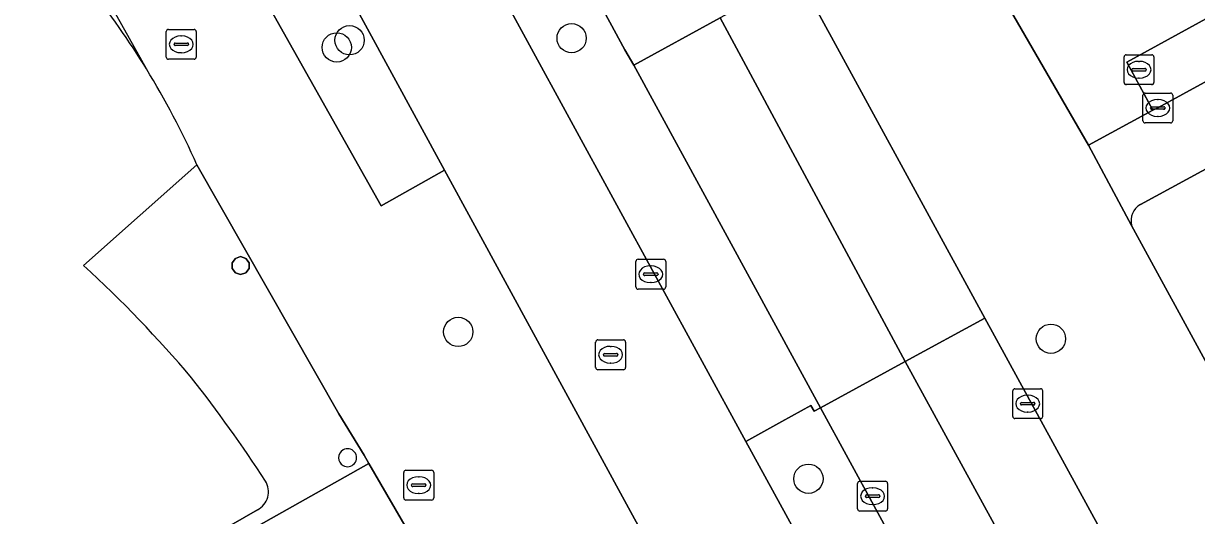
# Model space of a CAD drawing. Extents: x 161087 to 161926, y 382572 to 383873.
# Drawn here: x 161473.7 to 161512.92, y 383421.49 to 383437.95 of the extents above; entities that cross this region are included whole.
import ezdxf

# ---------------------------------------------------------------- set-up
doc = ezdxf.new("R2010")
doc.units = 0
for name, color, linetype in [('IMGEO_Berm_open', 7, 'Continuous'), ('IMGEO_Boom', 7, 'Continuous'), ('IMGEO_Brandkraan', 7, 'Continuous'), ('IMGEO_Erf', 7, 'Continuous'), ('IMGEO_Fietspad_gesloten', 7, 'Continuous'), ('IMGEO_Groenvoorziening', 7, 'Continuous'), ('IMGEO_Kolk', 7, 'Continuous'), ('IMGEO_OVBaan_gesloten', 7, 'Continuous'), ('IMGEO_OVBaan_open', 7, 'Continuous'), ('IMGEO_Pand', 7, 'Continuous'), ('IMGEO_Pand_overbouw', 7, 'Continuous'), ('IMGEO_Parkeervlak_open', 7, 'Continuous'), ('IMGEO_Rijbaan_lokaal_gesloten', 7, 'Continuous'), ('IMGEO_Rijbaan_lokaal_open', 7, 'Continuous'), ('IMGEO_Rioolput', 7, 'Continuous'), ('IMGEO_Voetpad_gesloten', 7, 'Continuous'), ('IMGEO_Voetpad_open', 7, 'Continuous')]:
    doc.layers.add(name, color=color, linetype=linetype)

msp = doc.modelspace()

# ---------------------------------------------------------------- linework, layer by layer
at = {"layer": 'IMGEO_Berm_open'}
for points in [[(161494.112, 383436.56), (161493.811, 383437.067), (161489.581, 383444.88)], [(161487.632, 383442.713), (161497.855, 383423.967), (161499.053, 383424.641), (161500.028, 383425.176), (161500.135, 383424.98), (161500.344, 383425.094), (161494.112, 383436.56)]]:
    msp.add_lwpolyline(points, dxfattribs=at)
at = {"layer": 'IMGEO_Boom'}
for centre in [(161484.604, 383437.392), (161492.028, 383437.461), (161484.177, 383437.153), (161488.238, 383427.636), (161508.05, 383427.406), (161499.944, 383422.725)]:
    msp.add_circle(centre, 0.489, dxfattribs=at)
at = {"layer": 'IMGEO_Brandkraan'}
for p, q in [((161478.554, 383437.756), (161479.406, 383437.756)), ((161478.479, 383436.83), (161478.479, 383437.682)), ((161478.967, 383437.536), (161478.992, 383437.536)), ((161479.48, 383437.682), (161479.48, 383436.83)), ((161478.738, 383437.25), (161478.738, 383437.262)), ((161479.176, 383437.213), (161478.778, 383437.213)), ((161478.781, 383437.299), (161479.179, 383437.299)), ((161478.99, 383436.976), (161478.965, 383436.976)), ((161479.222, 383437.262), (161479.222, 383437.25)), ((161479.406, 383436.756), (161478.554, 383436.756))]:
    msp.add_line(p, q, dxfattribs=at)
for points in [[(161478.554, 383437.756), (161479.406, 383437.756)], [(161478.479, 383436.83), (161478.479, 383437.682)], [(161479.48, 383437.682), (161479.48, 383436.83)], [(161479.406, 383436.756), (161478.554, 383436.756)]]:
    msp.add_lwpolyline(points, dxfattribs=at)
for centre, radius, start, end in [((161478.556, 383437.68), 0.0765, 91.552, 178.448), ((161478.556, 383437.68), 0.0765, 91.552, 178.448), ((161479.404, 383437.68), 0.0765, 1.552, 88.448), ((161479.404, 383437.68), 0.0765, 1.552, 88.448), ((161478.778, 383437.259), 0.0403, 85.8775, 175.7526), ((161478.775, 383437.249), 0.0366, 178.938, 274.7102), ((161479.179, 383437.256), 0.043, 264.8664, 352.4533), ((161479.183, 383437.261), 0.0386, 1.7309, 96.639), ((161478.556, 383436.832), 0.0765, 181.552, 268.448), ((161478.556, 383436.832), 0.0765, 181.552, 268.448), ((161479.404, 383436.832), 0.0765, 271.552, 358.448), ((161479.404, 383436.832), 0.0765, 271.552, 358.448)]:
    msp.add_arc(centre, radius, start, end, dxfattribs=at)
for centre, major_axis, ratio, start_param, end_param in [((161478.966, 383437.256), (-0.387, 0.002), 0.722429, 4.712389, 7.853982), ((161478.991, 383437.256), (-0.39, 0.002), 0.717154, 1.570796, 4.712389)]:
    msp.add_ellipse(centre, major_axis=major_axis, ratio=ratio, start_param=start_param, end_param=end_param, dxfattribs=at)
at = {"layer": 'IMGEO_Erf'}
for points in [[(161605.285, 383450.395), (161605.444, 383450.467), (161604.701, 383451.855), (161605.904, 383452.48), (161605.727, 383452.834), (161609.313, 383454.717), (161613.669, 383457.005), (161613.583, 383457.17), (161614.512, 383457.669), (161615.439, 383458.168), (161615.544, 383457.996), (161616.2, 383458.339), (161614.111, 383485.335), (161607.076, 383485.619), (161600.953, 383486.009), (161587.692, 383486.142), (161587.622, 383481.972), (161587.44, 383473.192), (161580.322, 383469.732), (161542.03, 383448.859), (161525.912, 383439.997), (161511.039, 383431.899)], [(161510.747, 383431.197), (161518.927, 383416.179), (161518.978, 383416.208), (161519.543, 383416.523)]]:
    msp.add_lwpolyline(points, dxfattribs=at)
msp.add_arc((161511.349, 383431.358), 0.624, 119.8545, 194.9753, dxfattribs=at)
at = {"layer": 'IMGEO_Fietspad_gesloten'}
for points in [[(161560.95, 383310.401), (161555.169, 383320.567), (161545.784, 383337.077), (161533.815, 383358.36), (161518.57, 383386.074), (161518.533, 383386.141), (161508.341, 383404.795), (161503.535, 383413.591), (161503.524, 383413.612), (161497.855, 383423.967), (161487.632, 383442.713)], [(161483.376, 383441.137), (161487.783, 383433.046), (161493.934, 383421.754), (161514.754, 383383.636), (161519.252, 383375.416), (161519.914, 383374.197)]]:
    msp.add_lwpolyline(points, dxfattribs=at)
at = {"layer": 'IMGEO_Groenvoorziening'}
msp.add_lwpolyline([(161481.304, 383444.723), (161480.221, 383444.072), (161479.156, 383443.432), (161485.664, 383431.857), (161487.783, 383433.046), (161483.376, 383441.137)], dxfattribs=at)
msp.add_lwpolyline([(161500.344, 383425.094), (161500.135, 383424.98), (161500.028, 383425.176), (161499.053, 383424.641), (161497.855, 383423.967), (161503.524, 383413.612), (161505.899, 383414.93)], close=True, dxfattribs=at)
at = {"layer": 'IMGEO_Kolk'}
for p, q in [((161511.121, 383434.699), (161511.121, 383435.551)), ((161511.196, 383435.625), (161512.048, 383435.625)), ((161511.609, 383435.405), (161511.634, 383435.405)), ((161512.122, 383435.551), (161512.122, 383434.699)), ((161511.38, 383435.119), (161511.38, 383435.131)), ((161511.818, 383435.082), (161511.42, 383435.082)), ((161511.423, 383435.168), (161511.821, 383435.168)), ((161511.864, 383435.131), (161511.864, 383435.119)), ((161512.048, 383434.625), (161511.196, 383434.625)), ((161511.632, 383434.845), (161511.607, 383434.845)), ((161494.173, 383429.139), (161494.173, 383429.991)), ((161494.248, 383430.065), (161495.1, 383430.065)), ((161495.174, 383429.991), (161495.174, 383429.139)), ((161494.432, 383429.559), (161494.432, 383429.571)), ((161494.87, 383429.522), (161494.472, 383429.522)), ((161494.475, 383429.608), (161494.873, 383429.608)), ((161494.661, 383429.845), (161494.686, 383429.845)), ((161494.916, 383429.571), (161494.916, 383429.559)), ((161494.684, 383429.285), (161494.659, 383429.285)), ((161495.1, 383429.065), (161494.248, 383429.065)), ((161506.772, 383424.809), (161506.772, 383425.661)), ((161506.847, 383425.735), (161507.699, 383425.735)), ((161507.773, 383425.661), (161507.773, 383424.809)), ((161507.031, 383425.229), (161507.031, 383425.241)), ((161507.469, 383425.192), (161507.071, 383425.192)), ((161507.074, 383425.278), (161507.472, 383425.278)), ((161507.26, 383425.515), (161507.285, 383425.515)), ((161507.515, 383425.241), (161507.515, 383425.229)), ((161507.283, 383424.955), (161507.258, 383424.955)), ((161507.699, 383424.735), (161506.847, 383424.735)), ((161501.588, 383421.714), (161501.588, 383422.566)), ((161501.663, 383422.64), (161502.515, 383422.64)), ((161502.076, 383422.42), (161502.101, 383422.42)), ((161502.589, 383422.566), (161502.589, 383421.714)), ((161501.847, 383422.134), (161501.847, 383422.146)), ((161502.285, 383422.097), (161501.887, 383422.097)), ((161501.89, 383422.183), (161502.288, 383422.183)), ((161502.331, 383422.146), (161502.331, 383422.134)), ((161502.515, 383421.64), (161501.663, 383421.64)), ((161502.099, 383421.86), (161502.074, 383421.86))]:
    msp.add_line(p, q, dxfattribs=at)
for points in [[(161511.121, 383434.699), (161511.121, 383435.551)], [(161511.196, 383435.625), (161512.048, 383435.625)], [(161512.122, 383435.551), (161512.122, 383434.699)], [(161512.048, 383434.625), (161511.196, 383434.625)], [(161494.173, 383429.139), (161494.173, 383429.991)], [(161494.248, 383430.065), (161495.1, 383430.065)], [(161495.174, 383429.991), (161495.174, 383429.139)], [(161495.1, 383429.065), (161494.248, 383429.065)], [(161506.772, 383424.809), (161506.772, 383425.661)], [(161506.847, 383425.735), (161507.699, 383425.735)], [(161507.773, 383425.661), (161507.773, 383424.809)], [(161507.699, 383424.735), (161506.847, 383424.735)], [(161501.588, 383421.714), (161501.588, 383422.566)], [(161501.663, 383422.64), (161502.515, 383422.64)], [(161502.589, 383422.566), (161502.589, 383421.714)], [(161502.515, 383421.64), (161501.663, 383421.64)]]:
    msp.add_lwpolyline(points, dxfattribs=at)
for centre, radius, start, end in [((161511.198, 383435.549), 0.0765, 91.552, 178.448), ((161511.198, 383435.549), 0.0765, 91.552, 178.448), ((161512.046, 383435.549), 0.0765, 1.552, 88.448), ((161512.046, 383435.549), 0.0765, 1.552, 88.448), ((161511.42, 383435.128), 0.0403, 85.8775, 175.7526), ((161511.417, 383435.118), 0.0366, 178.938, 274.7102), ((161511.821, 383435.125), 0.043, 264.8664, 352.4533), ((161511.825, 383435.13), 0.0386, 1.7309, 96.639), ((161511.198, 383434.701), 0.0765, 181.552, 268.448), ((161511.198, 383434.701), 0.0765, 181.552, 268.448), ((161512.046, 383434.701), 0.0765, 271.552, 358.448), ((161512.046, 383434.701), 0.0765, 271.552, 358.448), ((161494.25, 383429.989), 0.0765, 91.552, 178.448), ((161494.25, 383429.989), 0.0765, 91.552, 178.448), ((161495.098, 383429.989), 0.0765, 1.552, 88.448), ((161495.098, 383429.989), 0.0765, 1.552, 88.448), ((161494.472, 383429.568), 0.0403, 85.8775, 175.7526), ((161494.469, 383429.558), 0.0366, 178.938, 274.7102), ((161494.873, 383429.565), 0.043, 264.8664, 352.4533), ((161494.877, 383429.57), 0.0386, 1.7309, 96.639), ((161494.25, 383429.141), 0.0765, 181.552, 268.448), ((161494.25, 383429.141), 0.0765, 181.552, 268.448), ((161495.098, 383429.141), 0.0765, 271.552, 358.448), ((161495.098, 383429.141), 0.0765, 271.552, 358.448), ((161506.849, 383425.659), 0.0765, 91.552, 178.448), ((161506.849, 383425.659), 0.0765, 91.552, 178.448), ((161507.697, 383425.659), 0.0765, 1.552, 88.448), ((161507.697, 383425.659), 0.0765, 1.552, 88.448), ((161507.071, 383425.238), 0.0403, 85.8775, 175.7526), ((161507.068, 383425.228), 0.0366, 178.938, 274.7102), ((161507.472, 383425.235), 0.043, 264.8664, 352.4533), ((161507.476, 383425.24), 0.0386, 1.7309, 96.639), ((161506.849, 383424.811), 0.0765, 181.552, 268.448), ((161506.849, 383424.811), 0.0765, 181.552, 268.448), ((161507.697, 383424.811), 0.0765, 271.552, 358.448), ((161507.697, 383424.811), 0.0765, 271.552, 358.448), ((161501.665, 383422.564), 0.0765, 91.552, 178.448), ((161501.665, 383422.564), 0.0765, 91.552, 178.448), ((161502.513, 383422.564), 0.0765, 1.552, 88.448), ((161502.513, 383422.564), 0.0765, 1.552, 88.448), ((161501.887, 383422.143), 0.0403, 85.8775, 175.7526), ((161501.884, 383422.133), 0.0366, 178.938, 274.7102), ((161502.288, 383422.14), 0.043, 264.8664, 352.4533), ((161502.292, 383422.145), 0.0386, 1.7309, 96.639), ((161501.665, 383421.716), 0.0765, 181.552, 268.448), ((161501.665, 383421.716), 0.0765, 181.552, 268.448), ((161502.513, 383421.716), 0.0765, 271.552, 358.448), ((161502.513, 383421.716), 0.0765, 271.552, 358.448)]:
    msp.add_arc(centre, radius, start, end, dxfattribs=at)
for centre, major_axis, ratio, start_param, end_param in [((161511.608, 383435.125), (-0.387, 0.002), 0.722429, 4.712389, 7.853982), ((161511.633, 383435.125), (-0.39, 0.002), 0.717154, 1.570796, 4.712389), ((161494.66, 383429.565), (-0.387, 0.002), 0.722429, 4.712389, 7.853982), ((161494.685, 383429.565), (-0.39, 0.002), 0.717154, 1.570796, 4.712389), ((161507.259, 383425.235), (-0.387, 0.002), 0.722429, 4.712389, 7.853982), ((161507.284, 383425.235), (-0.39, 0.002), 0.717154, 1.570796, 4.712389), ((161502.075, 383422.14), (-0.387, 0.002), 0.722429, 4.712389, 7.853982), ((161502.1, 383422.14), (-0.39, 0.002), 0.717154, 1.570796, 4.712389)]:
    msp.add_ellipse(centre, major_axis=major_axis, ratio=ratio, start_param=start_param, end_param=end_param, dxfattribs=at)
at = {"layer": 'IMGEO_OVBaan_gesloten'}
msp.add_lwpolyline([(161489.581, 383444.88), (161493.811, 383437.067), (161494.112, 383436.56), (161496.988, 383438.141)], dxfattribs=at)
msp.add_lwpolyline([(161503.178, 383426.642), (161500.344, 383425.094), (161505.899, 383414.93), (161510.722, 383406.107), (161520.8, 383387.668), (161520.813, 383387.643), (161523.657, 383389.194)], close=True, dxfattribs=at)
at = {"layer": 'IMGEO_OVBaan_open'}
msp.add_lwpolyline([(161496.988, 383438.141), (161494.112, 383436.56), (161500.344, 383425.094), (161503.178, 383426.642)], close=True, dxfattribs=at)
at = {"layer": 'IMGEO_Pand'}
for points in [[(161475.713, 383429.855), (161479.502, 383433.225)], [(161426.488, 383407.207), (161428.343, 383401.912), (161427.95, 383401.775), (161428.733, 383399.624), (161448.145, 383406.528), (161449.857, 383407.137), (161453.289, 383408.357), (161454.602, 383406.021), (161461.017, 383409.619), (161472.078, 383415.821), (161479.429, 383419.953), (161479.219, 383420.361), (161481.527, 383421.679)]]:
    msp.add_lwpolyline(points, dxfattribs=at)
msp.add_lwpolyline([(161481.249, 383429.946), (161481.14, 383430.096), (161480.964, 383430.153), (161480.788, 383430.096), (161480.679, 383429.946), (161480.679, 383429.76), (161480.788, 383429.61), (161480.964, 383429.553), (161481.14, 383429.61), (161481.249, 383429.76)], close=True, dxfattribs=at)
for centre, radius, start, end in [((161455.094, 383422.451), 26.678, 31.605, 38.7624), ((161455.066, 383422.418), 26.719, 23.8577, 31.6343), ((161448.894, 383400.473), 39.781, 40.1145, 47.6108), ((161445.223, 383399.105), 43.49, 32.7712, 38.3762), ((161484.538, 383423.426), 0.3, 119.8956, 240.1044), ((161484.539, 383423.426), 0.3, 240.0367, 119.9633), ((161481.201, 383422.288), 0.691, 298.1968, 31.2628)]:
    msp.add_arc(centre, radius, start, end, dxfattribs=at)
at = {"layer": 'IMGEO_Pand_overbouw'}
for points in [[(161477.815, 383436.432), (161473.382, 383444.361), (161471.212, 383448.216), (161463.092, 383462.649)], [(161479.502, 383433.225), (161475.713, 383429.855)], [(161481.527, 383421.679), (161479.219, 383420.361), (161479.429, 383419.953), (161485.251, 383423.236), (161485.089, 383423.515), (161484.246, 383424.9), (161479.502, 383433.225)]]:
    msp.add_lwpolyline(points, dxfattribs=at)
for centre, radius, start, end in [((161455.094, 383422.451), 26.678, 31.605, 38.7624), ((161448.894, 383400.473), 39.781, 40.1145, 47.6108), ((161445.223, 383399.105), 43.49, 32.7712, 38.3762), ((161481.201, 383422.288), 0.691, 298.1968, 31.2628)]:
    msp.add_arc(centre, radius, start, end, dxfattribs=at)
at = {"layer": 'IMGEO_Parkeervlak_open'}
msp.add_lwpolyline([(161577.264, 383471.552), (161577.79, 383473.546), (161510.585, 383436.654), (161511.457, 383435.054), (161511.621, 383435.126), (161516.396, 383437.743), (161520.607, 383440.056), (161525.107, 383442.503), (161529.989, 383445.22), (161534.608, 383447.756), (161547.819, 383455.015), (161559.215, 383461.301), (161563.703, 383463.768), (161571.345, 383467.975), (161572.393, 383468.572), (161576.778, 383470.952)], dxfattribs=at)
at = {"layer": 'IMGEO_Rijbaan_lokaal_gesloten'}
msp.add_lwpolyline([(161513.893, 383413.351), (161505.835, 383428.094), (161503.178, 383426.642), (161523.657, 383389.194), (161526.306, 383390.639)], close=True, dxfattribs=at)
msp.add_lwpolyline([(161449.614, 383401.267), (161456.112, 383399.794), (161462.502, 383403.575), (161466.197, 383396.683), (161480.26, 383404.06), (161476.119, 383411.658), (161478.512, 383413.033), (161486.979, 383417.877), (161488.016, 383418.474), (161485.251, 383423.236), (161479.429, 383419.953), (161472.078, 383415.821), (161461.017, 383409.619), (161454.602, 383406.021), (161453.289, 383408.357), (161449.857, 383407.137), (161448.145, 383406.528), (161428.733, 383399.624), (161427.95, 383401.775), (161428.343, 383401.912), (161426.488, 383407.207)], dxfattribs=at)
at = {"layer": 'IMGEO_Rijbaan_lokaal_open'}
msp.add_lwpolyline([(161573.386, 383476.902), (161567.945, 383473.908), (161549.098, 383463.551), (161542.655, 383460.003), (161529.712, 383452.867), (161508.2, 383441.059), (161505.908, 383439.768), (161509.307, 383433.882), (161511.457, 383435.054), (161510.585, 383436.654), (161577.79, 383473.546)], dxfattribs=at)
msp.add_lwpolyline([(161499.589, 383439.572), (161496.988, 383438.141), (161503.178, 383426.642), (161505.835, 383428.094)], close=True, dxfattribs=at)
at = {"layer": 'IMGEO_Rioolput'}
for p, q in [((161510.493, 383435.98), (161510.493, 383436.832)), ((161510.568, 383436.906), (161511.42, 383436.906)), ((161510.981, 383436.686), (161511.006, 383436.686)), ((161511.494, 383436.832), (161511.494, 383435.98)), ((161510.752, 383436.4), (161510.752, 383436.412)), ((161511.19, 383436.363), (161510.792, 383436.363)), ((161510.795, 383436.449), (161511.193, 383436.449)), ((161511.236, 383436.412), (161511.236, 383436.4)), ((161511.42, 383435.906), (161510.568, 383435.906)), ((161511.004, 383436.126), (161510.979, 383436.126)), ((161492.831, 383426.446), (161492.831, 383427.298)), ((161492.906, 383427.372), (161493.758, 383427.372)), ((161493.319, 383427.152), (161493.344, 383427.152)), ((161493.832, 383427.298), (161493.832, 383426.446)), ((161493.09, 383426.866), (161493.09, 383426.878)), ((161493.528, 383426.829), (161493.13, 383426.829)), ((161493.133, 383426.915), (161493.531, 383426.915)), ((161493.574, 383426.878), (161493.574, 383426.866)), ((161493.758, 383426.372), (161492.906, 383426.372)), ((161493.342, 383426.592), (161493.317, 383426.592)), ((161486.416, 383422.084), (161486.416, 383422.936)), ((161486.491, 383423.01), (161487.343, 383423.01)), ((161487.417, 383422.936), (161487.417, 383422.084)), ((161486.675, 383422.504), (161486.675, 383422.516)), ((161487.113, 383422.467), (161486.715, 383422.467)), ((161486.718, 383422.553), (161487.116, 383422.553)), ((161486.904, 383422.79), (161486.929, 383422.79)), ((161487.159, 383422.516), (161487.159, 383422.504)), ((161486.927, 383422.23), (161486.902, 383422.23)), ((161487.343, 383422.01), (161486.491, 383422.01))]:
    msp.add_line(p, q, dxfattribs=at)
for points in [[(161510.493, 383435.98), (161510.493, 383436.832)], [(161510.568, 383436.906), (161511.42, 383436.906)], [(161511.494, 383436.832), (161511.494, 383435.98)], [(161511.42, 383435.906), (161510.568, 383435.906)], [(161492.831, 383426.446), (161492.831, 383427.298)], [(161492.906, 383427.372), (161493.758, 383427.372)], [(161493.832, 383427.298), (161493.832, 383426.446)], [(161493.758, 383426.372), (161492.906, 383426.372)], [(161486.416, 383422.084), (161486.416, 383422.936)], [(161486.491, 383423.01), (161487.343, 383423.01)], [(161487.417, 383422.936), (161487.417, 383422.084)], [(161487.343, 383422.01), (161486.491, 383422.01)]]:
    msp.add_lwpolyline(points, dxfattribs=at)
for centre, radius, start, end in [((161510.57, 383436.83), 0.0765, 91.552, 178.448), ((161510.57, 383436.83), 0.0765, 91.552, 178.448), ((161511.418, 383436.83), 0.0765, 1.552, 88.448), ((161511.418, 383436.83), 0.0765, 1.552, 88.448), ((161510.792, 383436.409), 0.0403, 85.8775, 175.7526), ((161510.789, 383436.399), 0.0366, 178.938, 274.7102), ((161511.193, 383436.406), 0.043, 264.8664, 352.4533), ((161511.197, 383436.411), 0.0386, 1.7309, 96.639), ((161510.57, 383435.982), 0.0765, 181.552, 268.448), ((161510.57, 383435.982), 0.0765, 181.552, 268.448), ((161511.418, 383435.982), 0.0765, 271.552, 358.448), ((161511.418, 383435.982), 0.0765, 271.552, 358.448), ((161492.908, 383427.296), 0.0765, 91.552, 178.448), ((161492.908, 383427.296), 0.0765, 91.552, 178.448), ((161493.756, 383427.296), 0.0765, 1.552, 88.448), ((161493.756, 383427.296), 0.0765, 1.552, 88.448), ((161493.13, 383426.875), 0.0403, 85.8775, 175.7526), ((161493.127, 383426.865), 0.0366, 178.938, 274.7102), ((161493.531, 383426.872), 0.043, 264.8664, 352.4533), ((161493.535, 383426.877), 0.0386, 1.7309, 96.639), ((161492.908, 383426.448), 0.0765, 181.552, 268.448), ((161492.908, 383426.448), 0.0765, 181.552, 268.448), ((161493.756, 383426.448), 0.0765, 271.552, 358.448), ((161493.756, 383426.448), 0.0765, 271.552, 358.448), ((161486.493, 383422.934), 0.0765, 91.552, 178.448), ((161486.493, 383422.934), 0.0765, 91.552, 178.448), ((161487.341, 383422.934), 0.0765, 1.552, 88.448), ((161487.341, 383422.934), 0.0765, 1.552, 88.448), ((161486.715, 383422.513), 0.0403, 85.8775, 175.7526), ((161486.712, 383422.503), 0.0366, 178.938, 274.7102), ((161487.116, 383422.51), 0.043, 264.8664, 352.4533), ((161487.12, 383422.515), 0.0386, 1.7309, 96.639), ((161486.493, 383422.086), 0.0765, 181.552, 268.448), ((161486.493, 383422.086), 0.0765, 181.552, 268.448), ((161487.341, 383422.086), 0.0765, 271.552, 358.448), ((161487.341, 383422.086), 0.0765, 271.552, 358.448)]:
    msp.add_arc(centre, radius, start, end, dxfattribs=at)
for centre, major_axis, ratio, start_param, end_param in [((161510.98, 383436.406), (-0.387, 0.002), 0.722429, 4.712389, 7.853982), ((161511.005, 383436.406), (-0.39, 0.002), 0.717154, 1.570796, 4.712389), ((161493.318, 383426.872), (-0.387, 0.002), 0.722429, 4.712389, 7.853982), ((161493.343, 383426.872), (-0.39, 0.002), 0.717154, 1.570796, 4.712389), ((161486.903, 383422.51), (-0.387, 0.002), 0.722429, 4.712389, 7.853982), ((161486.928, 383422.51), (-0.39, 0.002), 0.717154, 1.570796, 4.712389)]:
    msp.add_ellipse(centre, major_axis=major_axis, ratio=ratio, start_param=start_param, end_param=end_param, dxfattribs=at)
at = {"layer": 'IMGEO_Voetpad_gesloten'}
for points in [[(161479.502, 383433.225), (161475.713, 383429.855)], [(161481.527, 383421.679), (161479.219, 383420.361), (161479.429, 383419.953), (161485.251, 383423.236), (161485.089, 383423.515), (161484.246, 383424.9), (161479.502, 383433.225)]]:
    msp.add_lwpolyline(points, dxfattribs=at)
msp.add_lwpolyline([(161480.788, 383429.61), (161480.679, 383429.76), (161480.679, 383429.946), (161480.788, 383430.096), (161480.964, 383430.153), (161481.14, 383430.096), (161481.249, 383429.946), (161481.249, 383429.76), (161481.14, 383429.61), (161480.964, 383429.553)], close=True, dxfattribs=at)
for centre, radius, start, end in [((161448.894, 383400.473), 39.781, 40.1145, 47.6108), ((161445.223, 383399.105), 43.49, 32.7712, 38.3762), ((161484.538, 383423.426), 0.3, 119.8956, 240.1044), ((161484.539, 383423.426), 0.3, 240.0367, 119.9633), ((161481.201, 383422.288), 0.691, 298.1968, 31.2628)]:
    msp.add_arc(centre, radius, start, end, dxfattribs=at)
at = {"layer": 'IMGEO_Voetpad_open'}
for points in [[(161518.927, 383416.179), (161510.747, 383431.197), (161509.307, 383433.882), (161505.908, 383439.768), (161504.466, 383441.945), (161493.311, 383462.56), (161489.526, 383469.47)], [(161498.477, 383445.174), (161501.194, 383440.172), (161499.894, 383439.487), (161499.792, 383439.685), (161499.589, 383439.572), (161505.835, 383428.094), (161513.893, 383413.351), (161516.238, 383414.629), (161528.803, 383391.714), (161526.615, 383390.56), (161526.514, 383390.753), (161526.306, 383390.639), (161541.756, 383362.436), (161550.864, 383346.278), (161553.532, 383341.596), (161555.931, 383342.902), (161576.085, 383307.436), (161574.074, 383306.308), (161573.964, 383306.503), (161573.605, 383306.298), (161579.987, 383295.136), (161582.347, 383296.475), (161586.534, 383289.192), (161595.511, 383273.356)], [(161519.914, 383374.197), (161519.252, 383375.416), (161514.754, 383383.636), (161493.934, 383421.754), (161487.783, 383433.046), (161485.664, 383431.857), (161479.156, 383443.432), (161480.221, 383444.072), (161481.304, 383444.723)], [(161511.039, 383431.899), (161525.912, 383439.997)], [(161516.396, 383437.743), (161511.621, 383435.126), (161511.457, 383435.054), (161509.307, 383433.882), (161510.747, 383431.197)], [(161479.502, 383433.225), (161484.246, 383424.9), (161485.089, 383423.515), (161485.251, 383423.236), (161488.016, 383418.474), (161488.57, 383418.793), (161490.711, 383420.009)]]:
    msp.add_lwpolyline(points, dxfattribs=at)
for centre, radius, start, end in [((161455.094, 383422.451), 26.678, 31.605, 38.7624), ((161455.066, 383422.418), 26.719, 23.8577, 31.6343), ((161511.349, 383431.358), 0.624, 119.8545, 194.9753)]:
    msp.add_arc(centre, radius, start, end, dxfattribs=at)

doc.saveas('drawing.dxf')
